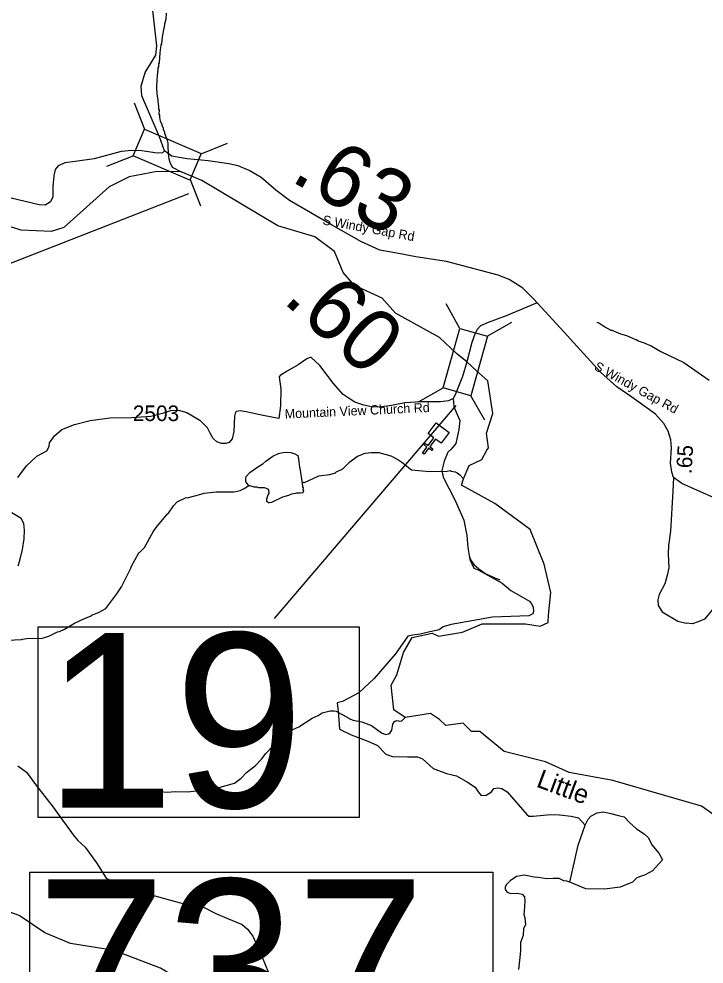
# Model space of a CAD drawing. Extents: x 1248224 to 1454986, y 825081 to 985870.
# Drawn here: x 1411226 to 1416727, y 861369 to 868955 of the extents above; entities that cross this region are included whole.
import ezdxf

# ---------------------------------------------------------------- set-up
doc = ezdxf.new("R2010")
doc.units = 0
for name, color, linetype in [('Exist Cultural Church CELL', 7, 'Continuous'), ('Exist Hydrographic Creek Single Shore', 7, 'Continuous'), ('Exist Hydrographic Creek Single Shore Label', 7, 'Continuous'), ('Exist Hydrographic Misc Water Feature', 7, 'Continuous'), ('Exist Road Non-System Type 51', 7, 'Continuous'), ('Exist Road Secondary Mileage Hundredths English Label', 7, 'Continuous'), ('Exist Road Secondary Structure Standard Bridge CELL', 7, 'Continuous'), ('Exist Road Secondary Structure Standard Bridge Number Label', 7, 'Continuous'), ('Exist Road Secondary Type 41 Attributed', 7, 'Continuous'), ('Exist Road Secondary Type 51 Attributed', 7, 'Continuous'), ('Exist Road Secondary Type 51 Label', 7, 'Continuous'), ('Exist Road Secondary Type 51 Number Label', 7, 'Continuous')]:
    doc.layers.add(name, color=color, linetype=linetype)

msp = doc.modelspace()

# ---------------------------------------------------------------- linework, layer by layer
at = {"layer": 'Exist Cultural Church CELL'}
msp.add_lwpolyline([(1414615.6, 865549), (1414570, 865583), (1414524.4, 865522), (1414550, 865502.9), (1414540.5, 865490.1), (1414514.8, 865509.2), (1414478.8, 865461), (1414466, 865470.6), (1414502, 865518.8), (1414476.3, 865538), (1414485.9, 865550.8), (1414511.5, 865531.6), (1414557.1, 865592.6), (1414511, 865627.2), (1414574.7, 865712.5), (1414679.3, 865634.3)], close=True, dxfattribs=at)
at = {"layer": 'Exist Hydrographic Creek Single Shore'}
for points in [[(1412330.6, 868402.7), (1412333.6, 868356.9), (1412340.4, 868298.6), (1412343.7, 868268.6), (1412347.4, 868254.6), (1412346.9, 868230.6), (1412350.7, 868222.5), (1412350, 868190.5), (1412353.9, 868182.4), (1412353.5, 868166.4), (1412360.9, 868134.2), (1412372.3, 868110), (1412372.1, 868102), (1412383.6, 868077.7), (1412383.4, 868069.7), (1412394.9, 868045.5), (1412394.7, 868037.5), (1412413.7, 867989), (1412421, 867956.9), (1412420.5, 867934.9), (1412422.8, 867875.3)], [(1412422.8, 867875.3), (1412430.4, 867832.7), (1412437.8, 867804.5), (1412456.8, 867764.1), (1412528.3, 867726.8)], [(1414822.5, 866202.1), (1414738.6, 866268), (1414603.7, 866397.7), (1414248.4, 866592.3), (1414142.4, 866712.7), (1413919.4, 866815.7), (1413829.4, 866919.3), (1413758.3, 867088.2), (1413602.4, 867206.2), (1413303.3, 867294.2), (1412693.4, 867657.8), (1412528.3, 867726.8), (1412336.4, 867730.7), (1412110.3, 867686), (1411950.4, 867607.1), (1411585.3, 867279.6), (1411484.3, 867248.8), (1411243.4, 867260.2), (1410754.3, 867411.2), (1410654.4, 867406.7)], [(1416903.4, 862497.8), (1416706.5, 862636.3), (1415993.4, 862841), (1415644.4, 862907.1), (1415454.4, 862993.1), (1415122.5, 863075.3), (1414925.4, 863236.8), (1414859.7, 863234.6), (1414793.7, 863301.9), (1414653.3, 863282.7), (1414601.7, 863330.7), (1414529.8, 863379.9), (1414327.8, 863349.1), (1414236.4, 863408.2), (1414214.2, 863608), (1414259.8, 863690.9), (1414313.8, 863869.8), (1414383.4, 863989.3), (1414544.2, 864025.3), (1414594.5, 864001.3), (1414787.7, 864033.7), (1414946.1, 864098.5), (1415292.1, 864099.7), (1415412, 864081.7), (1415475.6, 864110.5), (1415477.4, 864167.9), (1415497.4, 864351.3), (1415443.5, 864578.9), (1415331.7, 864856.7), (1415045.4, 865066.1), (1414779.2, 865213), (1414795.9, 865262.2), (1414841, 865369.5), (1414941.1, 865418.9), (1414982.4, 865492.9), (1414995.8, 865513), (1414979.7, 865629.2), (1415030.7, 865786.8), (1414991.3, 866051.1), (1414900, 866130.9), (1414822.5, 866202.1)]]:
    msp.add_lwpolyline(points, dxfattribs=at)
at = {"layer": 'Exist Hydrographic Misc Water Feature'}
for points in [[(1412407.4, 869001.3), (1412406.4, 868953.3), (1412393.5, 868913.6), (1412393, 868889.6), (1412388.9, 868881.6), (1412375.3, 868809.9), (1412370.1, 868754.1), (1412365.9, 868746.2), (1412356.6, 868682.4), (1412350.8, 868602.4), (1412346.7, 868594.5), (1412346.2, 868570.5), (1412342, 868562.6), (1412341.5, 868538.7), (1412337.3, 868530.8), (1412336.5, 868490.8), (1412332.2, 868474.9), (1412330.6, 868402.7)], [(1415866.4, 866521.4), (1415882.2, 866515), (1415929.4, 866482), (1415976.9, 866457), (1415984.9, 866456.8), (1416056.3, 866427.2), (1416103.9, 866414.2), (1416175.2, 866380.5), (1416183.2, 866380.4), (1416197, 866372.1), (1416246.7, 866355), (1416250.1, 866350.9), (1416302.1, 866329.8), (1416380.1, 866284.5), (1416563.2, 866196), (1416768.4, 866056.2)], [(1413071.8, 865208.9), (1413055.7, 865227.6), (1413048, 865241.8), (1413046.5, 865265.8), (1413050.9, 865281.7), (1413079.5, 865313), (1413144.5, 865359.6), (1413185, 865384.7), (1413209.5, 865406.2), (1413264.3, 865445), (1413308.8, 865466), (1413345, 865475.2), (1413369, 865476.7), (1413408.8, 865473.8), (1413424.7, 865469.4), (1413440.6, 865465.1), (1413464.3, 865450.5), (1413471.7, 865420.4), (1413478.3, 865356.2), (1413482.1, 865348.2), (1413499.9, 865226.7)], [(1413499.9, 865226.7), (1413511.7, 865235.5), (1413519.7, 865235.3), (1413632.9, 865288.8), (1413721, 865298.9), (1413767.3, 865311.8), (1413769.4, 865317.7), (1413825.9, 865344.5), (1413883.1, 865399.2), (1413944, 865445.9), (1414004.5, 865470.6), (1414052.7, 865475.5), (1414116.6, 865474.1), (1414212, 865447.9), (1414267.4, 865418.7), (1414298.9, 865398), (1414377.5, 865336.3), (1414525.6, 865321), (1414665.2, 865325.9), (1414689.3, 865329.4), (1414697.2, 865325.2), (1414729.1, 865320.5), (1414744.9, 865312.2), (1414766.5, 865295.7), (1414795.9, 865262.2)], [(1411133.5, 863968.1), (1411245.5, 863973.6), (1411253.6, 863977.4), (1411285.7, 863980.7), (1411337.7, 863983.6), (1411405.7, 863982), (1411466.1, 864000.7), (1411534.8, 864035.1), (1411550.9, 864038.8), (1411591.3, 864057.9), (1411672.1, 864104.1), (1411752.9, 864142.4), (1411801.3, 864161.2), (1411809.4, 864165.1), (1411809.5, 864169.1), (1411866, 864191.9), (1411922.6, 864222.6), (1412013.1, 864340.6), (1412050.3, 864395.8), (1412125.5, 864546.1), (1412129.8, 864562), (1412188.1, 864668.8), (1412193.7, 864671), (1412233, 864711.7), (1412303.7, 864838.2), (1412328.4, 864871.7), (1412418.7, 864981.7), (1412426.8, 864987.5), (1412468.1, 865046.6), (1412496.8, 865077.9), (1412569.5, 865112.4), (1412576.3, 865111.9), (1412650.2, 865130.5), (1412714.2, 865149.1), (1412810.4, 865159), (1412954.3, 865159.9), (1413002.5, 865170.7), (1413034.8, 865186), (1413071.8, 865208.9)], [(1413499.9, 865226.7), (1413503, 865199.6), (1413506.7, 865191.6), (1413506.4, 865175.6), (1413510.2, 865167.5), (1413505.9, 865151.6), (1413485.8, 865148.1), (1413453.8, 865148.8), (1413445.8, 865144.9), (1413413.8, 865141.6), (1413389.5, 865130.2), (1413341.2, 865115.3), (1413252.4, 865073.2), (1413236.3, 865069.5), (1413228.3, 865069.7), (1413216.5, 865082), (1413217, 865102), (1413225.6, 865133.8), (1413234, 865149.6), (1413232.5, 865173.7), (1413226.6, 865179.7), (1413196.9, 865190.4), (1413150.9, 865191.4), (1413137, 865195.7), (1413115, 865196.2), (1413071.8, 865208.9)], [(1411887.5, 862769.3), (1411911.6, 862774.8), (1411943.5, 862774.1), (1411959.6, 862777.7), (1412141.5, 862773.7), (1412195.2, 862764.4), (1412201.2, 862762.4), (1412203.1, 862756.3), (1412335.1, 862757.4), (1412410.8, 862747.7), (1412486.9, 862754), (1412582.9, 862751.9), (1412671.1, 862762), (1412679.2, 862765.8), (1412695.1, 862765.5), (1412703.1, 862769.3), (1412727.1, 862768.7), (1412751.3, 862776.1), (1412775.3, 862775.6), (1412807.4, 862782.9), (1412823.4, 862782.6), (1412956.2, 862819.6), (1413009.9, 862861.1), (1413054, 862905.5), (1413125.1, 862963.9), (1413172.2, 863012.9), (1413209.2, 863060), (1413262.3, 863114.9), (1413295, 863146.1), (1413347.8, 863186.9), (1413401, 863241.8), (1413473.6, 863272.2), (1413579.1, 863341.9), (1413627.5, 863364.8), (1413660, 863384.1), (1413724.3, 863402.7), (1413756.3, 863401.9), (1413772.2, 863397.6), (1413875, 863343.3), (1413874.9, 863339.3), (1413910.6, 863326.6), (1413978.4, 863313), (1414055.3, 863285), (1414136.4, 863225.5), (1414168.1, 863212.8), (1414192.1, 863216.3), (1414206.3, 863224), (1414212.5, 863231.8), (1414220.8, 863247.6), (1414227.8, 863295.5), (1414242.3, 863315.2), (1414258.5, 863322.8), (1414274.4, 863322.5), (1414282.4, 863318.3), (1414300.3, 863319.9), (1414327.8, 863349.1)], [(1413736.4, 860417.8), (1413456.4, 860597.4), (1413043.4, 860812.6), (1412797.4, 861001.4), (1412625.4, 861178.9), (1412361.4, 861335.1), (1411989.4, 861477.2), (1411640.4, 861533.5), (1411433.4, 861619.8), (1411227.4, 861758.4), (1411087.3, 861810.6), (1410577.4, 861771.6)]]:
    msp.add_lwpolyline(points, dxfattribs=at)
at = {"layer": 'Exist Road Non-System Type 51'}
for points in [[(1414713, 865908.4), (1414717.4, 865844.7), (1414745.5, 865780.4), (1414765.6, 865732.1), (1414757.6, 865659.7), (1414733.5, 865547.1), (1414697.3, 865502.8), (1414669.2, 865478.7), (1414641, 865406.3), (1414620.9, 865329.9), (1414633, 865277.6), (1414729.4, 865088.6), (1414797.8, 864931.7), (1414821.5, 864808.8), (1414829.5, 864712.3), (1414845.6, 864615.8), (1414877.7, 864547.4), (1414917.9, 864531.3), (1415106.8, 864426.7), (1415175.8, 864367.1), (1415325.9, 864281.3), (1415340.6, 864261.1), (1415355.3, 864235.7), (1415356.7, 864198.1), (1415352.6, 864179.4), (1415320.5, 864163.3), (1415246.8, 864160.6), (1415028.4, 864153.9), (1414696.2, 864094.9), (1414631.2, 864075.4), (1414600.4, 864051.2), (1414524.1, 864035.2), (1414447.7, 864017.7), (1414388.7, 864008.3), (1414347.8, 864001.8), (1414248.7, 863858.3), (1414078.5, 863661.2), (1413953.9, 863545.9), (1413822.8, 863476.7), (1413779.9, 863464.6), (1413787.9, 863397.6), (1413800, 863254.2), (1413892.4, 863209.9), (1414027.7, 863157.6), (1414104.1, 863122.8), (1414171.1, 863054.4), (1414224.7, 863035.6), (1414345.3, 863031.6), (1414425.6, 863031.6), (1414467.2, 863015.5), (1414552.9, 862939.1), (1414658.7, 862898.9), (1414737.8, 862880.1), (1414827.5, 862827.8), (1414889.2, 862788.9), (1414911.9, 862750.1), (1414936.1, 862723.2), (1414977.6, 862725.9), (1415019.1, 862751.4), (1415039.9, 862777.3), (1415072.1, 862782.7), (1415104.2, 862777.3), (1415145.7, 862750.5), (1415302.5, 862568.2), (1415318.6, 862556.1), (1415354.7, 862556.1), (1415494.1, 862569.5), (1415565.1, 862565.5), (1415658.8, 862556.1), (1415717.8, 862541.4), (1415770.7, 862484.3)], [(1411217.6, 865273.6), (1411286.3, 865369), (1411370.2, 865445.4), (1411450.3, 865487.4), (1411469.4, 865521.7), (1411471.3, 865553.3), (1411510.3, 865609.3), (1411571.1, 865658), (1411671, 865699.4), (1411797.5, 865731.1), (1411955.8, 865753), (1412128.6, 865755.5), (1412284.4, 865765.2), (1412389.1, 865792), (1412446.5, 865810.9), (1412507.3, 865813.3), (1412573, 865796.3), (1412678.4, 865733.9)], [(1416481.6, 865272.8), (1416477.1, 865165.5), (1416455.8, 864842.6), (1416439.8, 864727.9), (1416437.1, 864661.2), (1416442.5, 864549.1), (1416429.1, 864487.7), (1416410.5, 864421), (1416365.2, 864335.6), (1416354.5, 864292.9), (1416357.2, 864247.6), (1416389.2, 864196.9), (1416517.1, 864122.2), (1416583.8, 864106.2)], [(1411220.9, 864564.4), (1411232.9, 864609.3), (1411255.8, 864697.1), (1411267.2, 864781.1), (1411269.4, 864850.9), (1411264.6, 864904.5), (1411245.1, 864945.9), (1411169.6, 864989.8)], [(1417881.7, 864783.1), (1417897.4, 864711.9), (1417929.4, 864498.5), (1417940.1, 864423.7), (1417953.4, 864367.7), (1417940.1, 864333), (1417905.4, 864327.7), (1417836.1, 864333), (1417689.4, 864351.7), (1417550.8, 864367.7), (1417441.5, 864365), (1417252.1, 864325), (1417062.8, 864285), (1416990.8, 864269), (1416932.2, 864258.3), (1416862.9, 864247.6), (1416793.5, 864215.6), (1416758.9, 864172.9), (1416729.6, 864138.2), (1416678.9, 864116.9), (1416633.6, 864100.9), (1416583.8, 864106.2)], [(1414837.7, 864660.4), (1414847, 864626.2), (1414858.6, 864603.9), (1414878, 864575.5), (1414919.3, 864540.7), (1414974.8, 864501.7), (1415040.2, 864470.4), (1415085.9, 864453.4)], [(1411217.6, 862960.1), (1411286.3, 862910.5), (1411366.4, 862799.8), (1411501.6, 862629), (1411576.2, 862524.9), (1411633.5, 862444.8), (1411660.2, 862406.6), (1411698.3, 862360.2), (1411759, 862306), (1411847.9, 862182.3), (1411927.6, 862059.5), (1411990.5, 862027), (1412090.3, 861987.9), (1412229.1, 861940.2), (1412513.2, 861862), (1412610.7, 861838.2), (1412712.7, 861823), (1412805.9, 861775.2), (1412895.8, 861737), (1413019.4, 861687.1), (1413060.6, 861650.2), (1413103.9, 861593.8), (1413179.8, 861424.5), (1413227.6, 861307.3)], [(1415770.7, 862484.3), (1415794.8, 862532.5), (1415816.2, 862555.3), (1415867.1, 862583.5), (1415915.4, 862591.5), (1415967.6, 862579.5), (1416040, 862560.7), (1416085.5, 862550), (1416127, 862505.7), (1416184.7, 862453.5), (1416244.9, 862414.6), (1416281.1, 862382.4), (1416307.9, 862324.7), (1416362.8, 862259.1), (1416393.6, 862206.8)], [(1415648.8, 862027.1), (1415715.8, 862323.4), (1415770.7, 862484.3)], [(1416393.6, 862206.8), (1416311.8, 862117.3), (1416252.8, 862086.5), (1416187.2, 862062.3), (1416151, 862026.1), (1416051.9, 861987.2), (1415927.3, 861971.2), (1415777.2, 861972.5), (1415648.8, 862027.1)], [(1415648.8, 862027.1), (1415625.1, 862035.5), (1415599.6, 862036.9), (1415563.4, 862055.7), (1415515.2, 862057), (1415463, 862054.3), (1415394.6, 862065), (1415362.5, 862067.7), (1415282.1, 862082.5), (1415221.8, 862073.1), (1415169.6, 862038.2), (1415138.7, 862006.1), (1415129.4, 861987.3), (1415130.7, 861968.5), (1415145.4, 861945.7), (1415176.3, 861936.3), (1415227.2, 861939), (1415267.4, 861929.6), (1415284.8, 861909.5), (1415287.4, 861877.3), (1415282.1, 861790.2), (1415279.4, 861768.8), (1415288.8, 861739.3), (1415294.2, 861685.3), (1415276.7, 861654.5), (1415274.1, 861599.5), (1415254, 861541.9), (1415252.6, 861476.2), (1415244.6, 861397.1), (1415236.5, 861326)]]:
    msp.add_lwpolyline(points, dxfattribs=at)
at = {"layer": 'Exist Road Secondary Structure Standard Bridge CELL'}
for p, q in [((1412151.2, 868280), (1412234.9, 868069.7)), ((1412689.7, 867872.6), (1412900.1, 867956.2)), ((1411932.9, 867773.3), (1412143.2, 867857)), ((1412600.2, 867664.7), (1412683.9, 867454.3)), ((1414766.8, 866469.8), (1414655.8, 866667.1)), ((1414984.7, 866408.7), (1415182, 866519.7)), ((1414434.7, 865881.8), (1414632, 865992.7)), ((1414965.9, 865732.9), (1414855, 865930.2))]:
    msp.add_line(p, q, dxfattribs=at)
for points in [[(1412234.9, 868069.7), (1412690.2, 867873.5), (1412598.6, 867660.9), (1412143.2, 867857)], [(1414632, 865992.7), (1414765.7, 866470.1), (1414988.7, 866407.6), (1414855, 865930.2)]]:
    msp.add_lwpolyline(points, close=True, dxfattribs=at)
at = {"layer": 'Exist Road Secondary Structure Standard Bridge Number Label'}
for p, q in [((1412587, 867549.9), (1407961.6, 865743.1)), ((1414734.2, 865850.9), (1413275.7, 864143.4))]:
    msp.add_line(p, q, dxfattribs=at)
for points in [[(1411381.7, 864075.4), (1413958.2, 864075.4), (1413958.2, 862546.1), (1411381.7, 862546.1)], [(1411314.6, 862106.4), (1415030.5, 862106.4), (1415030.5, 860569.9), (1411314.6, 860569.9)]]:
    msp.add_lwpolyline(points, close=True, dxfattribs=at)
at = {"layer": 'Exist Road Secondary Type 41 Attributed'}
for points in [[(1415386.9, 866676.6), (1415138.7, 866572.1), (1414993.7, 866517.5), (1414931.7, 866490.2), (1414905.6, 866461.7), (1414887, 866423.2), (1414862.8, 866357), (1414822.5, 866202.1)], [(1414822.5, 866202.1), (1414787.5, 866085.3), (1414728.9, 865936.4), (1414713, 865908.4), (1414674.5, 865889.8), (1414610.1, 865881.1), (1414451.4, 865882.3), (1414323.7, 865873.6), (1414217.1, 865852.5), (1414120.4, 865838.9), (1414056.6, 865841.4), (1413995.9, 865853.3), (1413922.8, 865878.1), (1413884.3, 865904.1), (1413829.8, 865941.4), (1413751.7, 866029.5), (1413642.6, 866173.4), (1413569.4, 866239.1), (1413538.4, 866226.7), (1413467.7, 866178.3), (1413378.5, 866126.2), (1413323.5, 866093.6), (1413316, 866081.2), (1413328.4, 865983.2), (1413327.2, 865849.2), (1413313.6, 865748.7), (1413186, 865770.4), (1413049.6, 865800.1), (1413002.5, 865810.1), (1412970.2, 865803.9), (1412961.6, 865789), (1412956.6, 865765.4), (1412950.4, 865643.8), (1412936.8, 865584.3), (1412914.4, 865555.7), (1412887.2, 865545.8), (1412852.5, 865548.3), (1412814, 865559.4), (1412784.3, 865588), (1412760.7, 865628.9), (1412739.6, 865673.6), (1412678.4, 865733.9)]]:
    msp.add_lwpolyline(points, dxfattribs=at)
at = {"layer": 'Exist Road Secondary Type 51 Attributed'}
for points in [[(1412393.6, 867896.4), (1412354.7, 868008.3), (1412213.5, 868337.5), (1412206, 868414.4), (1412238.3, 868523.6), (1412325.1, 868662.6), (1412332.5, 868739.5), (1412297.8, 869045.8)], [(1412393.6, 867896.4), (1412377.3, 867880), (1412335.4, 867877.2), (1412212.5, 867896.8), (1412131.5, 867899.6), (1412047.7, 867891.2), (1411829.8, 867832.5), (1411676.2, 867810.1), (1411595.2, 867798.9), (1411542.1, 867776.6), (1411517, 867745.8), (1411507.5, 867695.3), (1411499.2, 867608.7), (1411499.2, 867527.6), (1411479.6, 867485.7), (1411437.7, 867460.5), (1411387.4, 867463.3), (1411164, 867516.4), (1410968.4, 867558.4), (1410898.6, 867589.1), (1410745, 867678.6), (1410608.1, 867768), (1410524.3, 867823.9), (1410365.1, 867997.3)], [(1412422.8, 867875.3), (1412393.6, 867896.4)], [(1415386.9, 866676.6), (1415359.6, 866706.4), (1415272.8, 866793.2), (1415161.2, 866862.7), (1415073.1, 866897.2), (1414659, 867006.4), (1414413.5, 867046.1), (1414259.8, 867073.4), (1414123.4, 867098.2), (1413975.6, 867164.3), (1413735.1, 867300.8), (1413397.9, 867496.9), (1413288.8, 867581.2), (1413169.7, 867680.5), (1413075.6, 867739), (1412985.3, 867774.1), (1412912.1, 867792.1), (1412746.4, 867814.5), (1412576.5, 867832.5), (1412512.8, 867841), (1412454.4, 867853.8), (1412422.8, 867875.3)], [(1417881.7, 864783.1), (1417826.9, 864730.2), (1417767.4, 864685.5), (1417717.8, 864670.7), (1417668.2, 864668.2), (1417616.1, 864680.6), (1417464.9, 864757.5), (1417133.8, 864927.8), (1416831.3, 865099.1), (1416675.1, 865171), (1416548.6, 865225.6), (1416481.6, 865272.8), (1416466.8, 865317.4), (1416456.9, 865389.4), (1416464.3, 865511.9), (1416459.4, 865576.4), (1416439.5, 865645.9), (1416402.3, 865707.9), (1416335.4, 865782.4), (1416146.9, 865918.9), (1416025.4, 866000.8), (1415894, 866119.9), (1415601.4, 866442.5), (1415386.9, 866676.6)]]:
    msp.add_lwpolyline(points, dxfattribs=at)

# ---------------------------------------------------------------- texts
at = {"layer": 'Exist Hydrographic Creek Single Shore Label'}
msp.add_text('Little', height=150, rotation=339.57316, dxfattribs=at).set_placement((1415371.9, 862795.2))
at = {"layer": 'Exist Road Secondary Mileage Hundredths English Label'}
for s, height, rotation, p in [('.63', 500, 330.42699, (1413393.8, 867661)), ('.60', 500, 318.044, (1413333.1, 866690.1)), ('.65', 125, 86.51248, (1416625.9, 865299.7))]:
    msp.add_text(s, height=height, rotation=rotation, dxfattribs=at).set_placement(p)
at = {"layer": 'Exist Road Secondary Structure Standard Bridge Number Label'}
for s, p in [('19', (1411431.9, 862625.2)), ('737', (1411364.8, 860649))]:
    msp.add_text(s, height=1400, dxfattribs=at).set_placement(p)
at = {"layer": 'Exist Road Secondary Type 51 Label'}
for s, rotation, p in [('S Windy Gap Rd', 349.5666, (1413660, 867305.9)), ('S Windy Gap Rd', 331.18956, (1415838, 866143)), ('Mountain View Church Rd', 2.60242, (1413361.4, 865746.9))]:
    msp.add_text(s, height=75, rotation=rotation, dxfattribs=at).set_placement(p)
at = {"layer": 'Exist Road Secondary Type 51 Number Label'}
msp.add_text('2503', height=125, dxfattribs=at).set_placement((1412140.4, 865727))

doc.saveas('drawing.dxf')
